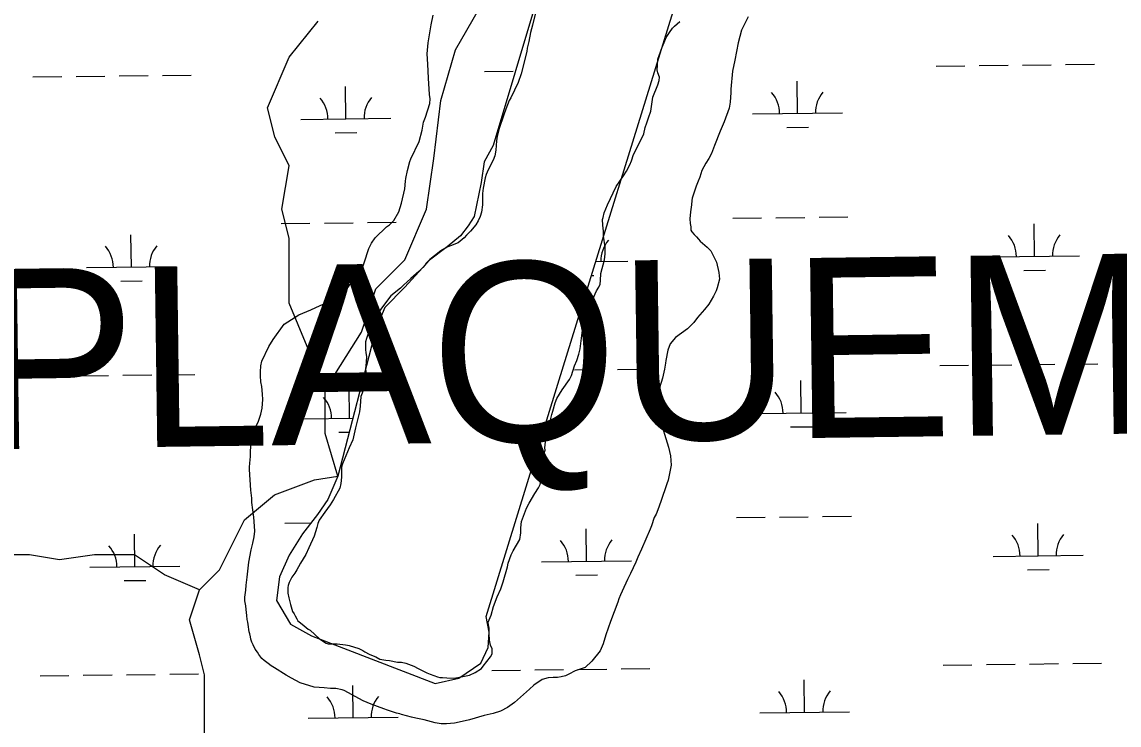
# Model space of a CAD drawing. Extents: x 3694830 to 3732949, y 415201 to 440970.
# Drawn here: x 3699143 to 3700362, y 430034 to 430815 of the extents above; entities that cross this region are included whole.
import ezdxf

# ---------------------------------------------------------------- set-up
doc = ezdxf.new("R2010")
doc.units = 0
for name, color, linetype in [('V-SITE-VEGE', 7, 'Continuous'), ('V-TOPO-GNAM-IDEN', 7, 'Continuous'), ('V-TOPO-SHOR', 7, 'Continuous'), ('V-WETL-SWMP', 7, 'Continuous')]:
    doc.layers.add(name, color=color, linetype=linetype)

msp = doc.modelspace()

# ---------------------------------------------------------------- linework, layer by layer
at = {"layer": 'V-SITE-VEGE'}
for points in [[(3699713.3, 430825.6), (3699710.2, 430811.7), (3699708.1, 430803.6), (3699706.1, 430793.8), (3699704.4, 430786.4), (3699704, 430782.4), (3699697.5, 430757.7), (3699694.1, 430747.9), (3699685.9, 430731.1), (3699684.2, 430728), (3699680.4, 430718.6), (3699678.4, 430712.2), (3699673.2, 430697), (3699670.8, 430688.5), (3699670.1, 430683.1), (3699669.4, 430673), (3699668.4, 430666.6), (3699666.6, 430661.9), (3699660.9, 430651.1), (3699658.5, 430645.7), (3699657.4, 430642), (3699655.4, 430630.8), (3699654.7, 430624.7), (3699654.6, 430612.2), (3699653.6, 430604.1), (3699651.9, 430599.1), (3699649.8, 430594.4), (3699647.1, 430590), (3699641.3, 430582.9), (3699636.9, 430578.5), (3699634.2, 430575.5), (3699627.4, 430569.8), (3699618.9, 430566.8), (3699615.2, 430565.1), (3699608.4, 430561.1), (3699595.9, 430551.3), (3699592.1, 430547.3), (3699590.8, 430545.6), (3699588.1, 430542.6), (3699583.7, 430538.2), (3699574.8, 430530.5), (3699566.7, 430523.1), (3699563.3, 430519.7), (3699552.8, 430511), (3699542.3, 430497.5), (3699534.8, 430486.4), (3699531.4, 430479.6), (3699525.6, 430463.8), (3699524.5, 430460), (3699524.5, 430451.6), (3699524.8, 430447.9), (3699525.5, 430443.8), (3699525.4, 430437.4), (3699524.7, 430429.6), (3699525.1, 430426.9), (3699524.7, 430421.5), (3699523.7, 430415.8), (3699523, 430410), (3699520.9, 430402.9), (3699519.5, 430399.2), (3699518.8, 430388.4), (3699517.8, 430382.3), (3699513.6, 430364.4), (3699511.9, 430357.7), (3699510.5, 430351.3), (3699506.4, 430342.2), (3699498.9, 430324.3), (3699497.9, 430320.6), (3699497.9, 430309.8), (3699497.2, 430302.7)], [(3699595.9, 430724.7), (3699596.3, 430729.8), (3699595.6, 430734.8), (3699594.4, 430752.8), (3699593.8, 430768.3), (3699593.1, 430780.1), (3699594.2, 430792), (3699597.7, 430812.2), (3699599.7, 430823)], [(3699725.5, 430355.8), (3699727.6, 430362.9), (3699731.7, 430379.4), (3699732.7, 430383.1), (3699735.5, 430392.2), (3699737.2, 430396.9), (3699743.3, 430406.7), (3699751.1, 430418.2), (3699753.5, 430422.6), (3699756.9, 430433.4), (3699759.3, 430439.4), (3699761.7, 430446.2), (3699763.1, 430452.3), (3699764.8, 430467.1), (3699766.6, 430478.3), (3699772.1, 430494.5), (3699774.8, 430502.2), (3699779.9, 430513.4), (3699781.3, 430516.7), (3699783.7, 430520.8), (3699785.4, 430524.2), (3699785.7, 430528.2), (3699786.1, 430536), (3699790.2, 430551.2), (3699790.9, 430557.6), (3699790.9, 430565.7), (3699789, 430577.2), (3699789, 430582.9), (3699788.3, 430589.7), (3699788, 430595.8), (3699788.7, 430598.1), (3699789.8, 430603.2), (3699793.5, 430612.3), (3699803.1, 430632.6), (3699811.2, 430644.4), (3699814.6, 430649.7), (3699818.4, 430656.8), (3699820.1, 430661.2), (3699822.5, 430668), (3699831.7, 430686.2), (3699833.7, 430690.9), (3699835.4, 430698), (3699837.2, 430703.4), (3699839.2, 430708.8), (3699841.6, 430716.2), (3699842.3, 430721.3), (3699844, 430731.7), (3699849.5, 430745.6), (3699850.9, 430750.3), (3699851.2, 430754), (3699849.6, 430758.8), (3699848.6, 430762.1), (3699848.9, 430766.9), (3699849.6, 430774), (3699854.1, 430787.5), (3699856.5, 430792.5), (3699858.8, 430797.9), (3699862.3, 430803.6), (3699865.7, 430808.4), (3699868, 430810.7), (3699873.8, 430815.8)], [(3699949.9, 430820.9), (3699942.4, 430806.4), (3699938.9, 430792.2), (3699935.1, 430772.9), (3699932.4, 430760.8), (3699930.6, 430740.8), (3699930.6, 430736.8), (3699929.8, 430726.3), (3699928.8, 430719.6), (3699923.3, 430704.4), (3699918.9, 430693.9)], [(3699549.1, 430050.7), (3699545.1, 430052.4), (3699530.9, 430057.5), (3699522.1, 430061.3), (3699500.9, 430072.8), (3699498.5, 430073.5), (3699491.4, 430074.9), (3699485.7, 430074.9), (3699478.6, 430075.6), (3699467.5, 430076.4), (3699451.9, 430081.2), (3699442.2, 430086.3), (3699436.4, 430089.7), (3699423.3, 430097.8), (3699419.6, 430100.2), (3699416.2, 430102.6), (3699411.8, 430106), (3699409.5, 430108.4), (3699406.1, 430112.5), (3699404.4, 430115.2), (3699402.1, 430118.6), (3699399.7, 430123.3), (3699398.1, 430126.3), (3699397.1, 430129.7), (3699396.7, 430132.4), (3699396.1, 430135.5), (3699395.4, 430137.8), (3699394.1, 430146), (3699393.8, 430148.7), (3699393.1, 430151.7), (3699392.8, 430156.1), (3699391.8, 430162.5), (3699391.5, 430166.6), (3699390.5, 430172.3), (3699390.5, 430176.4), (3699391.5, 430184.2), (3699391.9, 430189.6), (3699393, 430198.4), (3699394.7, 430215.2), (3699397.5, 430229.1), (3699399.2, 430236.5), (3699400.9, 430243.3), (3699401.6, 430249.7), (3699401.3, 430255.4), (3699400.3, 430265.2), (3699398.4, 430281.5), (3699398.1, 430286.2), (3699397.1, 430295.3), (3699396.5, 430306.8), (3699395.5, 430318), (3699395.8, 430320.7), (3699395.9, 430325.4), (3699396.6, 430332.8), (3699396.6, 430338.6), (3699397.6, 430347.7), (3699398.7, 430353.4), (3699401.4, 430363.2), (3699405.5, 430372), (3699408.3, 430379.8), (3699409.6, 430386.2), (3699410.4, 430396), (3699410, 430401.7), (3699409.4, 430410.5), (3699408.4, 430415.6), (3699407.8, 430422.4), (3699407.8, 430426.7), (3699408.2, 430433.5), (3699409.5, 430438.6), (3699417, 430454.8), (3699421.8, 430462.5), (3699434, 430479.7), (3699450.6, 430490.1), (3699463.8, 430495.5), (3699474, 430500.5), (3699480.1, 430502.8), (3699484.8, 430505.5), (3699490.6, 430510.5), (3699501.1, 430517.6), (3699505.5, 430521.6), (3699516.7, 430534.8), (3699521.2, 430542.2), (3699522.9, 430547.9), (3699528.3, 430563.8), (3699531.1, 430569.5), (3699535.2, 430575.6), (3699548, 430587.7), (3699551.1, 430590), (3699556.2, 430594.8), (3699561.6, 430604.5), (3699564.7, 430614), (3699568.2, 430629.8), (3699568.9, 430638.3), (3699569.2, 430641.3), (3699571.3, 430650.4), (3699574, 430660.2), (3699575.1, 430663.3), (3699584.3, 430682.5), (3699587.7, 430695.3), (3699589.1, 430704.1), (3699591.2, 430709.5), (3699595.9, 430724.7)], [(3699918.9, 430693.9), (3699912.4, 430678.1), (3699909, 430669.3), (3699906.3, 430663.6), (3699902.9, 430658.5), (3699898.4, 430650.4), (3699896, 430643), (3699894.3, 430638.3), (3699891.9, 430632.9), (3699887.5, 430619.7), (3699887.1, 430617), (3699886.8, 430612.3), (3699885.7, 430604.5), (3699885, 430596.7), (3699885.3, 430591.3), (3699886, 430587.9), (3699886.3, 430584.2), (3699887.3, 430582.2), (3699890, 430579.1), (3699892.4, 430576.8), (3699894.7, 430574), (3699896.4, 430571.7), (3699904.2, 430565.2), (3699908.2, 430561.1), (3699914.6, 430548.6), (3699917.2, 430537.1), (3699917.9, 430529.7), (3699915.5, 430519.9), (3699914.4, 430516.8), (3699911.4, 430510.8), (3699906.2, 430501.7), (3699901.2, 430495.9), (3699893.7, 430487.2), (3699889.3, 430481.5), (3699882.5, 430474.4), (3699868.9, 430464.7), (3699863.1, 430457.9), (3699860.4, 430450.8), (3699858.3, 430439.4), (3699858, 430436.3), (3699856.9, 430429.6), (3699854.5, 430419.8), (3699851.4, 430409), (3699848, 430394.1), (3699847.9, 430381.6), (3699855.6, 430361), (3699857, 430357.6), (3699861.3, 430343), (3699863.6, 430333.2), (3699864.3, 430323.1), (3699861.1, 430306.2), (3699859.4, 430302.1), (3699852.6, 430282.6), (3699849.5, 430273.5), (3699847.5, 430268.7), (3699845.4, 430264.7), (3699842.3, 430255.6), (3699841, 430251.9), (3699831.4, 430229.6), (3699827.3, 430220.8), (3699824.9, 430215.1), (3699819.1, 430202.6), (3699815.7, 430195.9), (3699809.9, 430183.1), (3699807.9, 430179), (3699806.2, 430174.6), (3699805.1, 430170.9), (3699796.9, 430149.3), (3699791.8, 430134.5), (3699788.7, 430124.7), (3699785.3, 430116.9), (3699776.1, 430105.1), (3699768.7, 430098.4), (3699757.5, 430094.4), (3699750.7, 430090.7), (3699747, 430089), (3699741.9, 430087.7), (3699737.9, 430087), (3699733.1, 430087.1), (3699727.7, 430086.7), (3699721, 430084.8), (3699711.8, 430078.7), (3699706.7, 430074.3), (3699690.1, 430059.5), (3699682.3, 430053.8), (3699674.5, 430049.8), (3699666.4, 430047.1), (3699656.6, 430044.8), (3699640, 430040.1), (3699628.8, 430037.5), (3699623.4, 430036.5), (3699614.6, 430035.5), (3699608.5, 430035.6), (3699602.1, 430036.6), (3699589.6, 430040), (3699580.5, 430042.1), (3699575.5, 430043.1), (3699564.7, 430045.9), (3699562.6, 430046.6), (3699558.9, 430047.6), (3699549.1, 430050.7)], [(3699497.2, 430302.7), (3699496.1, 430297.6), (3699489, 430284.8), (3699485.2, 430279.1), (3699479.4, 430270.6), (3699473, 430261.9), (3699471.6, 430258.2), (3699470.6, 430253.8), (3699467.5, 430244), (3699461.7, 430231.2), (3699458.3, 430223.8), (3699452.2, 430214), (3699450.1, 430209.9), (3699448.4, 430206.9), (3699446, 430203.2), (3699442.6, 430198.5), (3699439.6, 430192.7), (3699438.5, 430189.4), (3699438.2, 430187), (3699438.2, 430180.9), (3699439.2, 430175.8), (3699440.5, 430171.1), (3699441.1, 430168.1), (3699443.5, 430160.6), (3699445.2, 430157.9), (3699446.2, 430155.5), (3699448.2, 430152.2), (3699449.5, 430150.1), (3699452.2, 430147.7), (3699456.3, 430144.7), (3699461, 430140.9), (3699463, 430139.6), (3699473.4, 430130.1), (3699480.8, 430125.3), (3699483.2, 430124.6), (3699493, 430124.6), (3699502.5, 430123.5), (3699504.5, 430123.2), (3699506.5, 430122.5), (3699517.3, 430119.4), (3699521.7, 430117), (3699523.7, 430115.7), (3699528.8, 430112.9), (3699531.1, 430111.9), (3699535.9, 430110.2), (3699540.6, 430107.5), (3699547.3, 430106.4), (3699551.4, 430106.1), (3699560.2, 430104), (3699564.6, 430104), (3699569.3, 430103), (3699578.1, 430099.6), (3699583.1, 430097.2), (3699592.6, 430092.4), (3699596.3, 430090.7), (3699604.4, 430088), (3699607.1, 430087.3), (3699610.1, 430087.3), (3699614.9, 430086.9), (3699622.3, 430086.5), (3699627, 430087.2), (3699638.2, 430089.5), (3699640.2, 430089.8), (3699646.3, 430092.5), (3699653.4, 430097.2), (3699655.5, 430099.6), (3699663.3, 430110), (3699665.3, 430113.4), (3699665.3, 430119.1), (3699663.3, 430123.2), (3699662.3, 430128.6), (3699662, 430136), (3699662.1, 430141.8), (3699661.4, 430145.5), (3699660.7, 430148.5), (3699664.2, 430156.3), (3699666.9, 430166.1), (3699671, 430176.9), (3699674.8, 430185.7), (3699677.5, 430193.4), (3699682.3, 430210), (3699683, 430214), (3699686.4, 430223.5), (3699688.5, 430227.8), (3699695.9, 430240.3), (3699697.3, 430247.7), (3699697.3, 430253.5), (3699698.1, 430260.6), (3699703.5, 430275.1), (3699706.3, 430280.8), (3699712.7, 430291.6), (3699716.8, 430297.7), (3699718.8, 430301.7), (3699721.3, 430313.5), (3699721.6, 430321.7), (3699721.7, 430326.4), (3699723.4, 430337.5), (3699724.1, 430339.6), (3699723.7, 430342.3), (3699724.1, 430345.6), (3699725.5, 430355.8)]]:
    msp.add_lwpolyline(points, dxfattribs=at)
at = {"layer": 'V-TOPO-SHOR'}
for p, q in [((3700012.9, 431834), (3699666.5, 430678)), ((3699738.2, 430413.1), (3699876.7, 430860.1)), ((3699666.5, 430678), (3699656.4, 430659.8)), ((3699656.4, 430659.8), (3699653.1, 430637)), ((3699653.1, 430637), (3699645.2, 430599.3)), ((3699645.2, 430599.3), (3699638.8, 430588.8)), ((3699638.8, 430588.8), (3699630.1, 430577.9)), ((3699630.1, 430577.9), (3699615.4, 430565.7)), ((3699615.4, 430565.7), (3699595.8, 430550.8)), ((3699595.8, 430550.8), (3699568.4, 430520.8)), ((3699568.4, 430520.8), (3699545.9, 430498.2)), ((3699545.9, 430498.2), (3699536.3, 430475)), ((3699536.3, 430475), (3699493.7, 430310.8)), ((3699658.8, 430154.8), (3699738.2, 430413.1)), ((3699493.7, 430310.8), (3699482.7, 430284.9)), ((3699482.7, 430284.9), (3699471.2, 430268.1)), ((3699471.2, 430268.1), (3699454.7, 430246.7)), ((3699454.7, 430246.7), (3699439.6, 430223.1)), ((3699439.6, 430223.1), (3699429, 430199)), ((3699429, 430199), (3699425.7, 430172.6)), ((3699425.7, 430172.6), (3699441.1, 430146.2)), ((3699661.9, 430137.5), (3699658.8, 430154.8)), ((3699441.1, 430146.2), (3699464.7, 430133.3)), ((3699464.7, 430133.3), (3699602, 430080.4)), ((3699660.9, 430120.6), (3699661.9, 430137.5)), ((3699652.6, 430102.9), (3699660.9, 430120.6)), ((3699628.4, 430086.2), (3699652.6, 430102.9)), ((3699602, 430080.4), (3699628.4, 430086.2))]:
    msp.add_line(p, q, dxfattribs=at)
for points in [[(3699493.7, 430310.8), (3699479.9, 430358.3), (3699479.9, 430406.5), (3699520, 430470.8), (3699536.1, 430519), (3699568.3, 430551.2), (3699592.4, 430607.4), (3699600.4, 430663.7), (3699608.4, 430728), (3699624.5, 430784.2), (3699656.7, 430840.5)], [(3699479.9, 430406.5), (3699439.7, 430502.9), (3699439.7, 430575.3), (3699431.6, 430607.4), (3699439.7, 430655.6), (3699423.6, 430687.8), (3699415.6, 430719.9), (3699439.7, 430776.2), (3699471.8, 430816.4)], [(3699345.6, 430023.5), (3699345.6, 430062.4), (3699345.6, 430090.1), (3699340, 430112.3), (3699328.9, 430151.2), (3699340, 430184.6), (3699362.3, 430206.8), (3699367.8, 430217.9), (3699390, 430262.3), (3699423.3, 430290.1), (3699467.8, 430306.8), (3699493.7, 430310.8)], [(3699340, 430184.6), (3699301.2, 430201.2), (3699267.8, 430223.4), (3699223.4, 430223.4), (3699184.5, 430217.9), (3699151.2, 430223.4), (3699123.4, 430223.4), (3699067.9, 430206.8), (3699056.8, 430184.6), (3699040.1, 430173.4), (3698973.4, 430179), (3698962.3, 430179), (3698956.8, 430167.9)]]:
    msp.add_lwpolyline(points, dxfattribs=at)
at = {"layer": 'V-WETL-SWMP'}
for p, q in [((3700012.9, 431834), (3699666.5, 430678)), ((3699738.2, 430413.1), (3699876.7, 430860.1)), ((3700158.7, 430766.3), (3700190.7, 430766.6)), ((3700206.7, 430766.8), (3700238.7, 430767.2)), ((3700254.7, 430767.4), (3700286.7, 430767.8)), ((3700302.7, 430768), (3700334.7, 430768.4)), ((3699154.9, 430754.3), (3699186.9, 430754.7)), ((3699202.9, 430754.9), (3699234.9, 430755.2)), ((3699250.9, 430755.4), (3699282.9, 430755.8)), ((3699298.9, 430756), (3699330.9, 430756.4)), ((3699656.8, 430760.3), (3699688.8, 430760.6)), ((3699502.8, 430707.7), (3699502.4, 430743.7)), ((3700004.7, 430713.7), (3700004.3, 430749.7)), ((3699452.8, 430707.1), (3699552.8, 430708.3)), ((3699954.7, 430713.1), (3700054.7, 430714.3)), ((3699491, 430692.1), (3699515, 430692.4)), ((3699992.9, 430698.1), (3700016.9, 430698.4)), ((3699666.5, 430678), (3699656.4, 430659.8)), ((3699656.4, 430659.8), (3699653.1, 430637)), ((3699653.1, 430637), (3699645.2, 430599.3)), ((3699526.8, 430592.5), (3699558.8, 430592.9)), ((3699645.2, 430599.3), (3699638.8, 430588.8)), ((3699932.7, 430597.4), (3699964.7, 430597.8)), ((3699980.7, 430597.9), (3700012.7, 430598.3)), ((3700028.7, 430598.5), (3700060.7, 430598.9)), ((3699430.8, 430591.4), (3699462.8, 430591.8)), ((3699478.8, 430592), (3699510.8, 430592.3)), ((3699638.8, 430588.8), (3699630.1, 430577.9)), ((3700268.1, 430554.9), (3700267.6, 430590.9)), ((3699264.3, 430543), (3699263.9, 430579)), ((3699630.1, 430577.9), (3699615.4, 430565.7)), ((3699615.4, 430565.7), (3699595.8, 430550.8)), ((3699595.8, 430550.8), (3699568.4, 430520.8)), ((3699780.3, 430549.1), (3699816.2, 430549.5)), ((3700218.1, 430554.3), (3700318.1, 430555.5)), ((3699214.3, 430542.4), (3699314.3, 430543.6)), ((3699775.5, 430533.6), (3699778.4, 430533.7)), ((3700256.2, 430539.4), (3700280.2, 430539.7)), ((3699252.5, 430527.4), (3699276.5, 430527.7)), ((3699568.4, 430520.8), (3699545.9, 430498.2)), ((3699545.9, 430498.2), (3699536.3, 430475)), ((3699536.3, 430475), (3699493.7, 430310.8)), ((3700210.7, 430434.2), (3700242.7, 430434.6)), ((3700258.7, 430434.7), (3700290.6, 430435.1)), ((3700306.6, 430435.3), (3700338.6, 430435.7)), ((3699206.9, 430422.2), (3699238.9, 430422.6)), ((3699254.9, 430422.8), (3699286.9, 430423.2)), ((3699302.9, 430423.3), (3699334.9, 430423.7)), ((3699756.8, 430428.8), (3699788.8, 430429.1)), ((3699804.8, 430429.3), (3699836.8, 430429.7)), ((3700162.7, 430433.6), (3700194.7, 430434)), ((3699158.9, 430421.6), (3699190.9, 430422)), ((3699506.8, 430375), (3699506.4, 430411)), ((3699658.8, 430154.8), (3699738.2, 430413.1)), ((3700008.7, 430381), (3700008.3, 430417)), ((3699456.8, 430374.4), (3699510.4, 430375.1)), ((3699958.7, 430380.4), (3700058.7, 430381.6)), ((3699996.9, 430365.4), (3700020.9, 430365.7)), ((3699495, 430359.5), (3699506.4, 430359.6)), ((3699493.7, 430310.8), (3699482.7, 430284.9)), ((3699482.7, 430284.9), (3699471.2, 430268.1)), ((3699471.2, 430268.1), (3699454.7, 430246.7)), ((3699936.7, 430264.7), (3699968.7, 430265.1)), ((3699984.7, 430265.3), (3700016.7, 430265.7)), ((3700032.6, 430265.9), (3700064.6, 430266.2)), ((3699434.8, 430258.7), (3699464.3, 430259.1)), ((3699770.2, 430216.3), (3699769.7, 430252.3)), ((3700272, 430222.3), (3700271.6, 430258.3)), ((3699268.3, 430210.3), (3699267.9, 430246.3)), ((3699454.7, 430246.7), (3699439.6, 430223.1)), ((3699439.6, 430223.1), (3699429, 430199)), ((3699720.2, 430215.7), (3699820.2, 430216.9)), ((3700222, 430221.7), (3700322, 430222.9)), ((3699218.3, 430209.7), (3699318.3, 430210.9)), ((3700260.2, 430206.7), (3700284.2, 430207)), ((3699256.5, 430194.7), (3699280.5, 430195)), ((3699429, 430199), (3699425.7, 430172.6)), ((3699758.3, 430200.7), (3699782.3, 430201)), ((3699425.7, 430172.6), (3699441.1, 430146.2)), ((3699661.9, 430137.5), (3699658.8, 430154.8)), ((3699441.1, 430146.2), (3699464.7, 430133.3)), ((3699464.7, 430133.3), (3699602, 430080.4)), ((3699660.9, 430120.6), (3699661.9, 430137.5)), ((3699652.6, 430102.9), (3699660.9, 430120.6)), ((3699628.4, 430086.2), (3699652.6, 430102.9)), ((3699664.8, 430095), (3699696.8, 430095.3)), ((3699712.7, 430095.5), (3699744.7, 430095.9)), ((3699760.7, 430096.1), (3699792.7, 430096.5)), ((3699808.7, 430096.7), (3699840.7, 430097.1)), ((3700166.6, 430101), (3700198.6, 430101.3)), ((3700214.6, 430101.5), (3700246.6, 430101.9)), ((3700262.6, 430102.1), (3700294.6, 430102.5)), ((3700310.6, 430102.7), (3700342.6, 430103.1)), ((3699162.9, 430089), (3699194.9, 430089.4)), ((3699210.9, 430089.6), (3699242.9, 430089.9)), ((3699258.9, 430090.1), (3699290.9, 430090.5)), ((3699306.9, 430090.7), (3699338.9, 430091.1)), ((3699602, 430080.4), (3699628.4, 430086.2)), ((3700012.6, 430048.4), (3700012.2, 430084.4)), ((3699510.8, 430042.4), (3699510.3, 430078.4)), ((3699962.7, 430047.8), (3700062.6, 430049)), ((3699460.8, 430041.8), (3699560.8, 430043))]:
    msp.add_line(p, q, dxfattribs=at)
for centre, start, end in [((3699447.6, 430707.5), 359.9115, 41.4552), ((3699558.1, 430708.8), 139.9115, 181.4552), ((3699949.5, 430713.5), 359.9115, 41.4552), ((3700059.9, 430714.8), 139.9115, 181.4552), ((3699821.4, 430550.1), 139.9115, 181.4552), ((3700212.8, 430554.8), 359.9115, 41.4552), ((3700323.3, 430556.1), 139.9115, 181.4552), ((3699209.1, 430542.8), 359.9115, 41.4552), ((3699319.6, 430544.1), 139.9115, 181.4552), ((3699451.6, 430374.9), 359.9115, 41.4552), ((3699953.4, 430380.8), 359.9115, 41.4552), ((3700063.9, 430382.2), 139.9115, 181.4552), ((3699714.9, 430216.1), 359.9115, 41.4552), ((3699825.4, 430217.4), 139.9115, 181.4552), ((3700216.8, 430222.1), 359.9115, 41.4552), ((3700327.3, 430223.4), 139.9115, 181.4552), ((3699213, 430210.1), 359.9115, 41.4552), ((3699323.5, 430211.4), 139.9115, 181.4552), ((3699957.4, 430048.2), 359.9115, 41.4552), ((3700067.9, 430049.5), 139.9115, 181.4552), ((3699455.5, 430042.2), 359.9115, 41.4552), ((3699566, 430043.5), 139.9115, 181.4552)]:
    msp.add_arc(centre, 35.2, start, end, dxfattribs=at)

# ---------------------------------------------------------------- texts
at = {"layer": 'V-TOPO-GNAM-IDEN'}
msp.add_text('PLAQUEMINES', height=200, rotation=0.7812, dxfattribs=at).set_placement((3699092.8, 430340.5))

doc.saveas('drawing.dxf')
